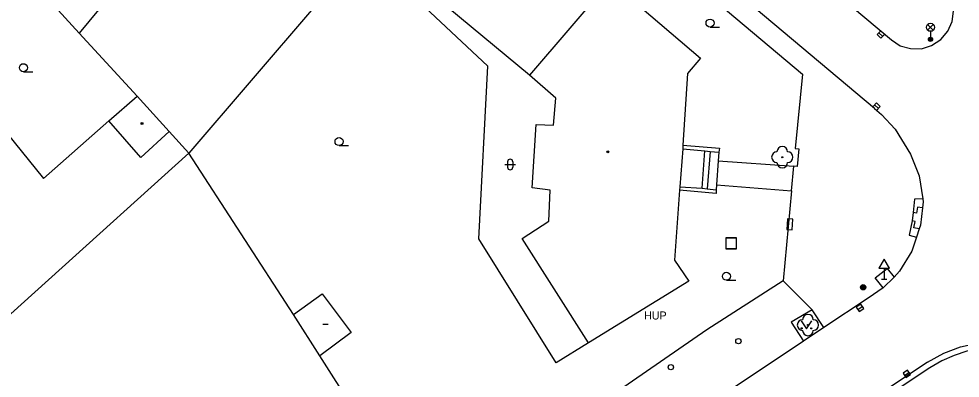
# Model space of a CAD drawing. Extents: x -600309 to -598967, y -1161267 to -1160292.
# Drawn here: x -599604.2 to -599515.9, y -1160530 to -1160496.3 of the extents above; entities that cross this region are included whole.
import ezdxf

# ---------------------------------------------------------------- set-up
doc = ezdxf.new("R2010")
doc.units = 0
for name, color, linetype in [('Level 10', 7, 'Continuous'), ('Level 11', 7, 'Continuous'), ('Level 22', 7, 'Continuous'), ('Level 24', 7, 'Continuous'), ('Level 25', 7, 'Continuous'), ('Level 26', 7, 'Continuous'), ('Level 27', 7, 'Continuous'), ('Level 28', 7, 'Continuous'), ('Level 31', 7, 'Continuous'), ('Level 33', 7, 'Continuous'), ('Level 34', 7, 'Continuous'), ('Level 36', 7, 'Continuous'), ('Level 39', 7, 'Continuous'), ('Level 41', 7, 'Continuous'), ('Level 5', 7, 'Continuous'), ('Level 51', 7, 'Continuous'), ('Level 52', 7, 'Continuous'), ('Level 7', 7, 'Continuous'), ('Level 8', 7, 'Continuous')]:
    doc.layers.add(name, color=color, linetype=linetype)

msp = doc.modelspace()

# ---------------------------------------------------------------- linework, layer by layer
at = {"layer": 'Level 10'}
for points in [[(-599584.31, -1160446.38), (-599522.39, -1160498.3)], [(-599523.99, -1160504.73), (-599585.67, -1160452.9)], [(-599522.39, -1160498.3), (-599521.56, -1160498.85), (-599520.6, -1160499.11), (-599519.58, -1160499.15), (-599518.62, -1160498.82), (-599517.76, -1160498.26), (-599517.1, -1160497.49), (-599516.71, -1160496.59), (-599516.58, -1160495.61)], [(-599523.99, -1160504.73), (-599523.33, -1160505.29), (-599522.05, -1160506.67), (-599520.59, -1160509.01), (-599519.78, -1160511.04), (-599519.46, -1160513.22), (-599519.42, -1160513.49), (-599519.48, -1160514.06), (-599519.6599, -1160515.69), (-599519.78, -1160516.04), (-599520.04, -1160516.8), (-599520.49, -1160518.11), (-599521.64, -1160519.99), (-599522.13, -1160520.56)], [(-599522.13, -1160520.56), (-599523.18, -1160521.55)], [(-599523.18, -1160521.55), (-599524.57, -1160522.52)], [(-599524.57, -1160522.52), (-599528.7199, -1160525.29)], [(-599528.7199, -1160525.29), (-599530.62, -1160526.56)], [(-599530.62, -1160526.56), (-599541.46, -1160533.8)], [(-599519.01, -1160528.53), (-599517.4699, -1160527.68), (-599515.9099, -1160527.09), (-599514.05, -1160526.68)], [(-599519.01, -1160528.53), (-599532.79, -1160537.76), (-599551.12, -1160549.86), (-599567.4099, -1160559.9099), (-599575.58, -1160564.39), (-599582.8, -1160567.92), (-599585.4099, -1160570.2199), (-599586.4099, -1160571.1)]]:
    msp.add_lwpolyline(points, dxfattribs=at)
at = {"layer": 'Level 11'}
for points in [[(-599541.94, -1160508.17), (-599538.51, -1160508.4699), (-599538.56, -1160508.85)], [(-599541.95, -1160508.53), (-599539.9, -1160508.71)], [(-599540.15, -1160512.2), (-599539.9, -1160508.71)], [(-599539.9, -1160508.71), (-599539.37, -1160508.76)], [(-599539.37, -1160508.76), (-599539.6599, -1160512.26)], [(-599539.37, -1160508.76), (-599538.56, -1160508.85)], [(-599538.56, -1160508.85), (-599538.62, -1160509.65)], [(-599538.62, -1160509.65), (-599538.78, -1160511.89)], [(-599538.62, -1160509.65), (-599531.54, -1160510.15)], [(-599538.78, -1160511.89), (-599538.81, -1160512.36)], [(-599538.78, -1160511.89), (-599531.76, -1160512.45)], [(-599538.81, -1160512.36), (-599538.82, -1160512.7), (-599542.26, -1160512.4099)], [(-599542.2199, -1160512.09), (-599540.15, -1160512.2)], [(-599540.15, -1160512.2), (-599539.6599, -1160512.26)], [(-599539.6599, -1160512.26), (-599538.81, -1160512.36)], [(-599519.46, -1160513.22), (-599520.24, -1160513.24), (-599520.34, -1160514.51)], [(-599520.34, -1160514.51), (-599520.46, -1160515.28)], [(-599519.48, -1160514.06), (-599519.95, -1160513.98), (-599520.04, -1160514.56), (-599520.34, -1160514.51)], [(-599520.46, -1160515.28), (-599520.74, -1160516.63), (-599520.04, -1160516.8)], [(-599519.78, -1160516.04), (-599520.29, -1160515.93), (-599520.18, -1160515.35), (-599520.46, -1160515.28)], [(-599523.18, -1160521.55), (-599523.93, -1160520.62), (-599522.79, -1160519.76), (-599522.13, -1160520.56)], [(-599529.83, -1160523.62), (-599532.55, -1160520.9099)], [(-599528.7199, -1160525.29), (-599529.83, -1160523.62), (-599531.79, -1160524.79), (-599530.62, -1160526.56)], [(-599512.41, -1160527.09), (-599512.81, -1160527.1), (-599513.6147, -1160527.1892), (-599514.07, -1160527.24), (-599515.31, -1160527.51), (-599516.52, -1160527.9), (-599517.68, -1160528.42), (-599518.78, -1160529.06), (-599532.43, -1160538.14), (-599550.73, -1160550.27), (-599558.39, -1160555.14), (-599567.18, -1160560.37), (-599575.26, -1160564.79), (-599582.64, -1160568.48), (-599585.1, -1160570.58)]]:
    msp.add_lwpolyline(points, dxfattribs=at)
at = {"layer": 'Level 22'}
for centre in [(-599532.62, -1160509.31), (-599530.2199, -1160525.05)]:
    msp.add_circle(centre, 0.05, dxfattribs=at)
for centre, start, end in [((-599532.62, -1160508.81), 0, 180), ((-599533.12, -1160509.31), 90, 270), ((-599532.12, -1160509.31), 270, 90), ((-599532.62, -1160509.81), 180, 0), ((-599530.2199, -1160524.55), 0, 180), ((-599530.7199, -1160525.05), 90, 270), ((-599529.7199, -1160525.05), 270, 90), ((-599530.2199, -1160525.55), 180, 0)]:
    msp.add_arc(centre, 0.5, start, end, dxfattribs=at)
at = {"layer": 'Level 24'}
msp.add_lwpolyline([(-599531.6971, -1160516.1169), (-599531.624, -1160515.1196), (-599532.1227, -1160515.0831), (-599532.1958, -1160516.0804)], close=True, dxfattribs=at)
at = {"layer": 'Level 25'}
for radius in [0.25, 0.2, 0.15, 0.1, 0.05]:
    msp.add_circle((-599525.04, -1160521.51), radius, dxfattribs=at)
at = {"layer": 'Level 26'}
for points in [[(-599537.93, -1160517.87), (-599536.93, -1160517.87), (-599536.93, -1160516.87), (-599537.93, -1160516.87)], [(-599537.9099, -1160517.89), (-599536.9099, -1160517.89), (-599536.9099, -1160516.89), (-599537.9099, -1160516.89)]]:
    msp.add_lwpolyline(points, close=True, dxfattribs=at)
at = {"layer": 'Level 27'}
for p, q in [((-599523.5616, -1160497.6282), (-599523.1984, -1160497.9718)), ((-599523.9716, -1160504.3882), (-599523.6084, -1160504.7318)), ((-599525.5476, -1160523.5792), (-599525.1324, -1160523.3008)), ((-599521.1676, -1160529.7692), (-599520.7524, -1160529.4908))]:
    msp.add_line(p, q, dxfattribs=at)
for points in [[(-599523.7334, -1160497.8097), (-599523.3703, -1160498.1534), (-599523.0266, -1160497.7903), (-599523.3897, -1160497.4466)], [(-599524.1434, -1160504.5697), (-599523.7803, -1160504.9134), (-599523.4366, -1160504.5503), (-599523.7997, -1160504.2066)], [(-599525.4084, -1160523.7869), (-599524.9931, -1160523.5084), (-599525.2716, -1160523.0931), (-599525.6869, -1160523.3716)], [(-599521.0284, -1160529.9769), (-599520.6131, -1160529.6984), (-599520.8916, -1160529.2831), (-599521.3069, -1160529.5616)]]:
    msp.add_lwpolyline(points, close=True, dxfattribs=at)
at = {"layer": 'Level 28'}
msp.add_circle((-599536.74, -1160526.56), 0.25, dxfattribs=at)
at = {"layer": 'Level 31'}
msp.add_circle((-599543.07, -1160529), 0.25, dxfattribs=at)
at = {"layer": 'Level 33'}
for p, q in [((-599518.995, -1160497.39), (-599518.465, -1160496.86)), ((-599518.995, -1160496.86), (-599518.465, -1160497.39)), ((-599518.73, -1160497.5), (-599518.73, -1160498.25))]:
    msp.add_line(p, q, dxfattribs=at)
for centre, radius in [((-599518.73, -1160497.125), 0.375), ((-599518.73, -1160498.25), 0.2), ((-599518.73, -1160498.25), 0.1445), ((-599518.73, -1160498.25), 0.0876)]:
    msp.add_circle(centre, radius, dxfattribs=at)
at = {"layer": 'Level 34'}
for p, q in [((-599523.06, -1160519.722), (-599523.06, -1160520.74)), ((-599523.31, -1160520.74), (-599522.81, -1160520.74))]:
    msp.add_line(p, q, dxfattribs=at)
msp.add_lwpolyline([(-599523.56, -1160519.722), (-599522.56, -1160519.722), (-599523.06, -1160518.856)], close=True, dxfattribs=at)
at = {"layer": 'Level 36'}
for p, q in [((-599539.4, -1160497.105), (-599538.525, -1160497.105)), ((-599603.77, -1160501.2849), (-599602.895, -1160501.2849)), ((-599574.18, -1160508.215), (-599573.305, -1160508.215)), ((-599558.636, -1160509.996), (-599557.636, -1160509.996)), ((-599558.386, -1160509.746), (-599558.386, -1160510.246)), ((-599557.886, -1160509.746), (-599557.886, -1160510.246)), ((-599537.86, -1160520.855), (-599536.985, -1160520.855))]:
    msp.add_line(p, q, dxfattribs=at)
msp.add_lwpolyline([(-599530.86, -1160524.6599), (-599530.36, -1160525.4099), (-599529.86, -1160524.6599)], dxfattribs=at)
for centre, radius in [((-599539.4001, -1160496.7299), 0.375), ((-599603.7701, -1160500.9098), 0.375), ((-599574.1801, -1160507.8399), 0.375), ((-599537.8601, -1160520.4799), 0.375), ((-599530.8102, -1160525.3597), 0.05), ((-599529.9108, -1160525.3597), 0.05)]:
    msp.add_circle(centre, radius, dxfattribs=at)
for centre, start, end in [((-599558.1357, -1160509.7463), 0, 180), ((-599558.1357, -1160510.2463), 180, 0)]:
    msp.add_arc(centre, 0.25, start, end, dxfattribs=at)
at = {"layer": 'Level 39'}
msp.add_line((-599575.7, -1160524.98), (-599575.2, -1160524.98), dxfattribs=at)
for centre, radius in [((-599592.65, -1160506.14), 0.09), ((-599592.65, -1160506.14), 0.0398), ((-599548.9699, -1160508.81), 0.09), ((-599548.9699, -1160508.81), 0.0398)]:
    msp.add_circle(centre, radius, dxfattribs=at)
at = {"layer": 'Level 5'}
for points in [[(-599548.77, -1160492.78), (-599556.33, -1160501.62)], [(-599548.77, -1160492.78), (-599540.29, -1160500.02)], [(-599556.33, -1160501.62), (-599565.07, -1160494.34)], [(-599540.29, -1160500.02), (-599541.5, -1160501.4699)], [(-599553.86, -1160503.76), (-599556.33, -1160501.62)], [(-599541.5, -1160501.4699), (-599541.94, -1160508.17)], [(-599554.07, -1160506.29), (-599553.86, -1160503.76)], [(-599556.06, -1160512.19), (-599555.69, -1160506.23)], [(-599555.69, -1160506.23), (-599554.07, -1160506.29)], [(-599541.94, -1160508.17), (-599541.95, -1160508.53)], [(-599541.95, -1160508.53), (-599542.2199, -1160512.09)], [(-599554.38, -1160512.39), (-599556.06, -1160512.19)], [(-599554.5, -1160515.32), (-599554.38, -1160512.39)], [(-599542.26, -1160512.4099), (-599542.73, -1160518.9699)], [(-599542.2199, -1160512.09), (-599542.26, -1160512.4099)], [(-599557.02, -1160516.94), (-599554.5, -1160515.32)], [(-599550.78, -1160526.7199), (-599557.02, -1160516.94)], [(-599542.73, -1160518.9699), (-599541.39, -1160520.95)], [(-599541.39, -1160520.95), (-599550.78, -1160526.7199)], [(-599578.46, -1160524.05), (-599575.77, -1160522.11)], [(-599575.77, -1160522.11), (-599573.03, -1160525.75)], [(-599575.98, -1160527.95), (-599578.46, -1160524.05)], [(-599573.03, -1160525.75), (-599575.98, -1160527.95)]]:
    msp.add_lwpolyline(points, dxfattribs=at)
at = {"layer": 'Level 51'}
for points in [[(-599585.24, -1160481.57), (-599598.55, -1160497.6599)], [(-599570.74, -1160488.44), (-599588.27, -1160508.93)], [(-599602.82, -1160492.96), (-599598.55, -1160497.6599)], [(-599560.23, -1160500.77), (-599567.09, -1160494.3)], [(-599598.55, -1160497.6599), (-599593.11, -1160503.57)], [(-599561.07, -1160516.96), (-599560.23, -1160500.77)], [(-599606.65, -1160505.46), (-599601.88, -1160511.3)], [(-599601.88, -1160511.3), (-599595.77, -1160505.9099)], [(-599590.1, -1160506.9099), (-599588.27, -1160508.93)], [(-599588.27, -1160508.93), (-599614.6, -1160532.7)], [(-599578.46, -1160524.05), (-599588.27, -1160508.93)], [(-599553.82, -1160528.59), (-599561.07, -1160516.96)], [(-599550.78, -1160526.7199), (-599553.82, -1160528.59)]]:
    msp.add_lwpolyline(points, dxfattribs=at)
at = {"layer": 'Level 52'}
for points in [[(-599595.77, -1160505.9099), (-599593.11, -1160503.57)], [(-599593.11, -1160503.57), (-599590.1, -1160506.9099)], [(-599592.76, -1160509.32), (-599595.77, -1160505.9099)], [(-599590.1, -1160506.9099), (-599592.76, -1160509.32)]]:
    msp.add_lwpolyline(points, dxfattribs=at)
at = {"layer": 'Level 7'}
for points in [[(-599560.61, -1160476.37), (-599530.73, -1160501.52), (-599531.43, -1160508.48), (-599531.08, -1160508.51), (-599531.24, -1160510.18), (-599531.54, -1160510.15)], [(-599531.76, -1160512.45), (-599532.55, -1160520.9099), (-599539.69, -1160525.49), (-599547.9699, -1160531.21)], [(-599566.17, -1160543.34), (-599575.98, -1160527.95)]]:
    msp.add_lwpolyline(points, dxfattribs=at)
at = {"layer": 'Level 8'}
msp.add_lwpolyline([(-599531.76, -1160512.45), (-599531.54, -1160510.15)], dxfattribs=at)

# ---------------------------------------------------------------- texts
at = {"layer": 'Level 41'}
msp.add_text('HUP', height=0.75, dxfattribs=at).set_placement((-599545.58, -1160524.53))
msp.add_text('HUP', height=0.75, dxfattribs=at).set_placement((-599545.58, -1160524.53))

doc.saveas('drawing.dxf')
